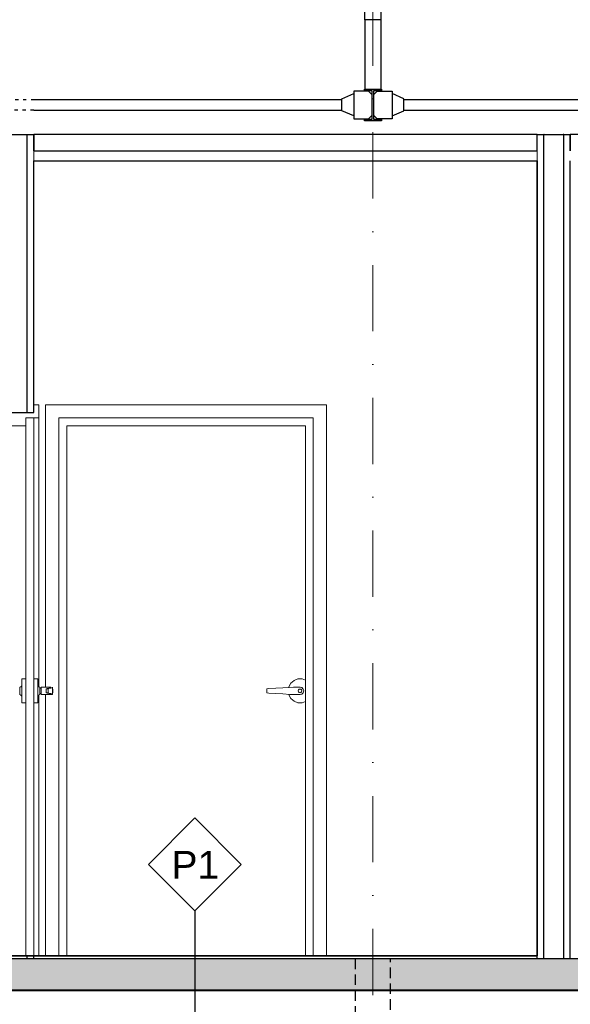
# Model space of a CAD drawing. Header units: millimetres. Extents: x -4835 to 23023, y -15404 to 3906.
# Tile 395 of 409: x 10232 to 10440, y 1614 to 1985. Entities that reach past the tile are written whole.
import ezdxf

# ---------------------------------------------------------------- set-up
doc = ezdxf.new("R2010")
doc.units = ezdxf.units.MM
for name, pattern in [('ACAD_ISO03W100', [30, 12, -18]), ('DASHDOT', [1, 0.5, -0.25, 0, -0.25]), ('JIS_02_1.0', [2, 1, -1]), ('JIS_02_2.0', [3, 2, -1])]:
    doc.linetypes.add(name, pattern=pattern)
doc.layers.get('0').update_dxf_attribs({"lineweight": 9})
doc.layers.add('-AGP1_hatch', color=7, linetype='Continuous', lineweight=5, true_color=0x595959)
doc.layers.add('a___wymiary', color=7, linetype='Continuous', lineweight=5, true_color=0x666666)
for name, color, linetype, lineweight in [('-AGP1_OSIE', 2, 'DASHDOT', 9), ('a___cienka___0.15', 10, 'Continuous', 15), ('a___przekrojowa___0.5', 7, 'Continuous', 25), ('a___widokowa_0.25', 130, 'Continuous', 25), ('drzwi', 30, 'Continuous', 13)]:
    doc.layers.add(name, color=color, linetype=linetype, lineweight=lineweight)
for name, color, linetype in [('Budowlane - Fundamenty - Izolacja Pozioma', 7, 'Continuous'), ('Budowlane - Opisy', 7, 'Continuous'), ('Budowlane - Posadzka', 7, 'Continuous'), ('Budowlane - Sciany Wew', 7, 'Continuous'), ('Budowlane - Sufit', 7, 'Continuous'), ('struktura', 7, 'Continuous')]:
    doc.layers.add(name, color=color, linetype=linetype)
doc.styles.add('ARIAL', font='arial.ttf', dxfattribs={"width": 0.8})
doc.styles.add('GENERATED_STYLE_2', font='ARIAL.TTF', dxfattribs={"width": 0.999153})
doc.dimstyles.new('1_50', dxfattribs={"dimtxt": 9, "dimasz": 5, "dimexe": 1.25, "dimexo": 0.625, "dimgap": 1.5, "dimtad": 1, "dimdec": 3, "dimrnd": 0.5, "dimdsep": 46, "dimtxsty": 'ARIAL', "dimblk": 'znacznik', "dimcen": 1.5, "dimse1": 1, "dimse2": 1, "dimclrd": 6, "dimclrt": 6, "dimazin": 0, "dimtfac": 1, "dimtdec": 3, "dimtmove": 0, "dimatfit": 3, "dimldrblk": 'znacznik', "dimfxl": 1, "dimarcsym": 0})

# ---------------------------------------------------------------- blocks, each defined once
blk = doc.blocks.new('znacznik')
at = {"layer": 'a___wymiary'}
for p, q in [((0, 1.394), (0, -1.394)), ((1.394, 0), (-1.394, 0))]:
    blk.add_line(p, q, dxfattribs=at)
at = {"layer": 'a___wymiary', "const_width": 0.2}
blk.add_lwpolyline([(0.876, 0.876), (-0.876, -0.876)], dxfattribs=at)
blk = doc.blocks.new('*D620')
at = {"layer": 'a___wymiary', "color": 6, "lineweight": -2}
blk.add_line((10177.24, 1946.96), (10177.24, 2064.11), dxfattribs=at)
at = {"layer": 'Defpoints', "color": 0}
for p in [(10177.24, 2069.11), (10417.97, 2069.11), (10199.54, 1941.96)]:
    blk.add_point(p, dxfattribs=at)
at = {"layer": 'a___wymiary', "color": 6, "linetype": 'ByBlock', "lineweight": -2, "xscale": 5, "yscale": 5, "zscale": 5}
for p, rotation in [((10177.24, 2069.11), 90), ((10177.24, 1941.96), 270)]:
    blk.add_blockref('znacznik', p, dxfattribs=dict(at, rotation=rotation))
at = {"layer": 'a___wymiary', "color": 6, "insert": (10171.23, 1990.29), "char_height": 9, "attachment_point": 5, "rotation": 90, "style": 'ARIAL'}
blk.add_mtext('127', dxfattribs=at)
blk = doc.blocks.new('osie p 2')
at = {"layer": '-AGP1_OSIE', "ltscale": 50}
blk.add_line((11924.06, -275.62), (11924.06, -1120.04), dxfattribs=at)
blk.add_line((11924.06, -275.62), (11924.06, -1120.04), dxfattribs=at)

msp = doc.modelspace()

# ---------------------------------------------------------------- hatches: boundary and pattern name
at = {"layer": '-AGP1_hatch', "ltscale": 5e-05}
h = msp.add_hatch(dxfattribs=at)
h.set_pattern_fill('ANSI33', color=256, style=0)
h.set_pattern_definition([(45, (-3124.163, -2415.947), (-4.490128, 4.490128), []), (45, (-3119.6726, -2415.947), (-4.490128, 4.490128), [3.175, -1.5875])])
h.paths.add_polyline_path([(9984.8958, 1630.9565), (11466.7958, 1630.9589), (11466.7958, 1618.8589), (9984.8958, 1618.8565)])

# ---------------------------------------------------------------- linework, layer by layer
at = {"layer": 'a___cienka___0.15'}
for p, q in [((10237.7958, 1931.9565), (10237.7958, 1935.7565)), ((10427.7937, 1931.9565), (10427.7937, 1935.7565))]:
    msp.add_line(p, q, dxfattribs=at)
at = {"layer": 'a___przekrojowa___0.5'}
for p, q in [((10225.2958, 1941.9565), (10237.7958, 1941.9565)), ((10237.7958, 1941.9565), (10237.7958, 1935.7565)), ((10427.7937, 1935.7565), (10427.7937, 1941.9565)), ((10427.7937, 1941.9565), (10440.2937, 1941.9565)), ((10440.2937, 1941.9565), (10440.2937, 1935.7565)), ((10237.7958, 1935.7565), (10427.7937, 1935.7565)), ((10237.7958, 1836.9565), (10237.7958, 1931.9565)), ((10237.7958, 1931.9565), (10427.7937, 1931.9565)), ((10427.7937, 1931.9565), (10427.7937, 1631.9565)), ((10227.7958, 1836.9565), (10237.7958, 1836.9565)), ((10427.7937, 1631.9565), (10007.2958, 1631.9565))]:
    msp.add_line(p, q, dxfattribs=at)
msp.add_lwpolyline([(10362.7958, 1993.2768), (10368.7958, 1993.2768), (10368.7958, 1985.1855), (10362.7958, 1985.1855)], close=True, dxfattribs=at)
msp.add_lwpolyline([(10362.5958, 1959.0565), (10368.9958, 1959.0565), (10368.9958, 1958.4265), (10366.0158, 1958.4265), (10366.0158, 1947.6865), (10368.9958, 1947.6865), (10368.9958, 1947.0565), (10362.5958, 1947.0565), (10362.5958, 1947.6865), (10365.5758, 1947.6865), (10365.5758, 1958.4265), (10362.5958, 1958.4265), (10362.5958, 1959.0565)], dxfattribs=at)
at = {"layer": 'a___widokowa_0.25'}
for p, q in [((10362.7958, 1985.1855), (10362.7958, 1959.0565)), ((10368.7958, 1985.1855), (10368.7958, 1959.0565)), ((10237.7958, 1955.1765), (10354.0758, 1955.1765)), ((10377.5158, 1955.1765), (10714.0758, 1955.1765)), ((10237.7958, 1951.1765), (10354.0758, 1951.1765)), ((10377.5158, 1951.1765), (10714.0758, 1951.1765))]:
    msp.add_line(p, q, dxfattribs=at)
at = {"layer": 'a___widokowa_0.25', "linetype": 'ACAD_ISO03W100', "ltscale": 0.1}
for p, q in [((10227.7958, 1955.1765), (10237.7958, 1955.1765)), ((10237.7958, 1951.1765), (10227.7958, 1951.1765))]:
    msp.add_line(p, q, dxfattribs=at)
at = {"layer": 'a___widokowa_0.25', "linetype": 'JIS_02_2.0', "ltscale": 2}
for p, q in [((10359.1293, 1630.9565), (10359.1293, 1593.5565)), ((10372.4293, 1593.5565), (10372.4293, 1630.9565))]:
    msp.add_line(p, q, dxfattribs=at)
at = {"layer": 'a___widokowa_0.25'}
for points in [[(10358.5758, 1948.9265), (10354.0758, 1950.9265), (10354.0758, 1955.4265), (10358.5758, 1957.4265)], [(10365.5758, 1956.9065), (10364.1758, 1958.3065), (10358.5758, 1958.3065), (10358.5758, 1947.8065), (10364.1758, 1947.8065), (10365.5758, 1949.2065)], [(10366.0158, 1956.9065), (10367.4158, 1958.3065), (10373.0158, 1958.3065), (10373.0158, 1947.8065), (10367.4158, 1947.8065), (10366.0158, 1949.2065)], [(10373.0158, 1948.9265), (10377.5158, 1950.9265), (10377.5158, 1955.4265), (10373.0158, 1957.4265)]]:
    msp.add_lwpolyline(points, dxfattribs=at)
at = {"layer": 'a___widokowa_0.25', "linetype": 'JIS_02_1.0', "const_width": 0.2}
msp.add_lwpolyline([(9984.6965, 1618.8565), (11466.9958, 1618.8565)], dxfattribs=at)
at = {"layer": 'Budowlane - Fundamenty - Izolacja Pozioma'}
msp.add_line((10976.2665, 1618.9565), (9984.8958, 1618.9565), dxfattribs=at)
at = {"layer": 'Budowlane - Opisy'}
for p, q in [((10298.6296, 1683.9786), (10281.1296, 1666.4786)), ((10316.1296, 1666.4786), (10298.6296, 1683.9786)), ((10281.1296, 1666.4786), (10298.6296, 1648.9786)), ((10298.6296, 1648.9786), (10316.1296, 1666.4786)), ((10298.6296, 1648.9786), (10298.6296, 1581.4842))]:
    msp.add_line(p, q, dxfattribs=at)
at = {"layer": 'Budowlane - Posadzka'}
msp.add_line((10007.2958, 1631.9565), (10427.7937, 1631.9565), dxfattribs=at)
at = {"layer": 'Budowlane - Sciany Wew'}
for p, q in [((10237.7958, 1935.7565), (10237.7958, 1941.9565)), ((10427.7937, 1941.9565), (10430.2937, 1941.9565)), ((10427.7937, 1935.7565), (10427.7937, 1941.9565)), ((10427.7937, 1941.9565), (10429.0437, 1941.9565)), ((10429.0437, 1941.9565), (10430.2937, 1941.9565)), ((10430.4604, 1941.9565), (10430.2937, 1941.9565)), ((10430.2937, 1941.9565), (10437.7937, 1941.9565)), ((10430.4604, 1941.9565), (10437.627, 1941.9565)), ((10437.7937, 1941.9565), (10437.627, 1941.9565)), ((10437.7937, 1941.9565), (10440.2937, 1941.9565)), ((10437.7937, 1941.9565), (10439.0437, 1941.9565)), ((10439.0437, 1941.9565), (10440.2937, 1941.9565)), ((10440.2937, 1935.7565), (10440.2937, 1941.9565)), ((10237.7958, 1836.9565), (10237.7958, 1931.9565)), ((10235.2958, 1836.9565), (10236.5458, 1836.9565)), ((10236.5458, 1836.9565), (10237.7958, 1836.9565))]:
    msp.add_line(p, q, dxfattribs=at)
at = {"layer": 'Budowlane - Sufit'}
for p, q in [((10237.7958, 1935.7565), (10427.7937, 1935.7565)), ((10237.7958, 1931.9565), (10427.7937, 1931.9565))]:
    msp.add_line(p, q, dxfattribs=at)
at = {"layer": 'drzwi'}
for p, q in [((10237.7958, 1839.9565), (10239.6958, 1839.9565)), ((10237.7958, 1836.9565), (10237.7958, 1839.9565)), ((10239.6958, 1834.9565), (10239.6958, 1839.9565)), ((10242.2958, 1733.3565), (10242.2958, 1839.9565)), ((10242.2958, 1839.9565), (10348.2958, 1839.9565)), ((10348.2958, 1839.9565), (10348.2958, 1631.9565)), ((10235.2958, 1836.9565), (10237.7958, 1836.9565)), ((10234.7958, 1834.9565), (10237.7958, 1834.9565)), ((10234.7958, 1631.9565), (10234.7958, 1834.9565)), ((10234.7958, 1831.9565), (10234.7958, 1834.9565)), ((10234.7958, 1834.9565), (10237.7958, 1834.9565)), ((10237.7958, 1631.9565), (10237.7958, 1834.9565)), ((10237.7958, 1834.9565), (10239.6958, 1834.9565)), ((10239.6958, 1733.5049), (10239.6958, 1834.9565)), ((10247.2958, 1834.9565), (10247.2958, 1631.9565)), ((10343.2958, 1834.9565), (10247.2958, 1834.9565)), ((10343.2958, 1631.9565), (10343.2958, 1834.9565)), ((10227.7958, 1831.9565), (10234.7958, 1831.9565)), ((10250.2958, 1631.9565), (10250.2958, 1831.9565)), ((10250.2958, 1831.9565), (10340.2958, 1831.9565)), ((10340.2958, 1831.9565), (10340.2958, 1631.9565)), ((10233.2958, 1735.8969), (10233.2958, 1736.4374)), ((10233.2958, 1736.4374), (10233.3058, 1736.4374)), ((10233.2958, 1734.8812), (10233.2958, 1735.8969)), ((10233.3058, 1736.4374), (10234.7958, 1736.4374)), ((10239.2858, 1736.4374), (10237.7958, 1736.4374)), ((10239.2958, 1736.4374), (10239.2858, 1736.4374)), ((10239.2958, 1735.8969), (10239.2958, 1736.4374)), ((10239.2958, 1734.8812), (10239.2958, 1735.8969)), ((10334.8103, 1734.8812), (10336.0208, 1735.8969)), ((10336.0208, 1735.8969), (10337.5057, 1736.4374)), ((10337.5057, 1736.4374), (10339.0859, 1736.4374)), ((10339.0859, 1736.4374), (10340.2958, 1735.997)), ((10232.4958, 1733.3352), (10232.9458, 1733.5261)), ((10232.4958, 1733.169), (10232.4958, 1733.3352)), ((10232.4958, 1732.8564), (10232.4958, 1733.169)), ((10232.4958, 1732.4353), (10232.4958, 1732.8564)), ((10232.4958, 1731.9565), (10232.4958, 1732.4353)), ((10232.4958, 1731.4777), (10232.4958, 1731.9565)), ((10232.9458, 1733.5261), (10233.202, 1733.7784)), ((10233.202, 1733.7784), (10233.2958, 1734.1231)), ((10233.2958, 1733.5127), (10233.2958, 1734.8812)), ((10233.2958, 1731.9565), (10233.2958, 1733.5127)), ((10233.2958, 1730.4003), (10233.2958, 1731.9565)), ((10239.2958, 1733.5127), (10239.2958, 1734.8812)), ((10239.3896, 1733.7784), (10239.2958, 1734.1231)), ((10239.2958, 1731.9565), (10239.2958, 1733.5127)), ((10239.2958, 1730.4003), (10239.2958, 1731.9565)), ((10239.6458, 1733.5261), (10239.3896, 1733.7784)), ((10240.0958, 1733.3352), (10239.6458, 1733.5261)), ((10240.0958, 1733.169), (10240.0958, 1733.3352)), ((10240.0958, 1732.8564), (10240.0958, 1733.169)), ((10240.0958, 1732.9565), (10240.5958, 1732.9565)), ((10240.0958, 1732.4353), (10240.0958, 1732.8564)), ((10240.0958, 1731.9565), (10240.0958, 1732.4353)), ((10240.0958, 1731.4777), (10240.0958, 1731.9565)), ((10240.5958, 1733.1565), (10240.5958, 1733.3565)), ((10240.5958, 1733.3565), (10244.1958, 1733.3565)), ((10240.5958, 1732.8546), (10240.5958, 1733.1565)), ((10240.5958, 1732.2884), (10240.5958, 1732.8546)), ((10240.5958, 1731.6246), (10240.5958, 1732.2884)), ((10242.548, 1732.7565), (10242.8346, 1732.8067)), ((10242.548, 1731.1565), (10242.548, 1732.7565)), ((10242.548, 1732.7565), (10243.2096, 1732.7565)), ((10242.8346, 1732.8067), (10243.5126, 1732.9638)), ((10243.2096, 1732.7565), (10243.5028, 1732.8067)), ((10243.2096, 1731.1565), (10243.2096, 1732.7565)), ((10243.5028, 1732.8067), (10244.1966, 1732.9638)), ((10243.5126, 1732.9638), (10243.9675, 1733.1209)), ((10243.9675, 1733.1209), (10244.1958, 1733.278)), ((10244.1958, 1733.278), (10244.1958, 1733.3565)), ((10244.1966, 1732.9638), (10244.6621, 1733.1209)), ((10244.6621, 1733.1209), (10244.8958, 1733.278)), ((10244.8958, 1733.278), (10244.8958, 1733.3565)), ((10244.8958, 1730.6351), (10244.8958, 1733.278)), ((10244.8958, 1732.6565), (10244.9958, 1732.6565)), ((10244.9958, 1732.5627), (10244.9958, 1732.6565)), ((10244.9958, 1732.3065), (10244.9958, 1732.5627)), ((10244.9958, 1731.9565), (10244.9958, 1732.3065)), ((10244.9958, 1731.6065), (10244.9958, 1731.9565)), ((10325.7497, 1732.7565), (10326.5553, 1732.8067)), ((10325.7497, 1731.1565), (10325.7497, 1732.7565)), ((10326.5553, 1732.8067), (10329.1448, 1732.9638)), ((10329.1448, 1732.9638), (10331.7848, 1733.1209)), ((10331.7848, 1733.1209), (10334.4554, 1733.278)), ((10333.9738, 1733.2496), (10334.0202, 1733.5127)), ((10334.0202, 1733.5127), (10334.8103, 1734.8812)), ((10334.4554, 1733.278), (10335.7958, 1733.3565)), ((10335.791, 1733.3562), (10335.7958, 1733.3565)), ((10335.7958, 1733.3565), (10338.2958, 1733.3565)), ((10337.5958, 1731.9565), (10337.6896, 1732.3065)), ((10337.6896, 1731.6065), (10337.5958, 1731.9565)), ((10337.6896, 1732.3065), (10337.9458, 1732.5627)), ((10337.9458, 1732.5627), (10338.2958, 1732.6565)), ((10338.2958, 1733.3565), (10338.9958, 1733.169)), ((10338.2958, 1732.6565), (10338.6458, 1732.5627)), ((10338.6458, 1732.5627), (10338.902, 1732.3065)), ((10338.902, 1732.3065), (10338.9958, 1731.9565)), ((10338.9958, 1731.9565), (10338.902, 1731.6065)), ((10338.9958, 1733.169), (10339.5082, 1732.6565)), ((10339.5082, 1732.6565), (10339.6958, 1731.9565)), ((10339.6958, 1731.9565), (10339.5082, 1731.2565)), ((10232.4958, 1731.0566), (10232.4958, 1731.4777)), ((10232.4958, 1730.7441), (10232.4958, 1731.0566)), ((10232.4958, 1730.5778), (10232.4958, 1730.7441)), ((10232.4958, 1730.5778), (10232.9458, 1730.3869)), ((10232.9458, 1730.3869), (10233.202, 1730.1346)), ((10233.202, 1730.1346), (10233.2958, 1729.7899)), ((10233.2958, 1729.0318), (10233.2958, 1730.4003)), ((10233.2958, 1728.0161), (10233.2958, 1729.0318)), ((10239.2958, 1729.0318), (10239.2958, 1730.4003)), ((10239.3896, 1730.1346), (10239.2958, 1729.7899)), ((10239.2958, 1728.0161), (10239.2958, 1729.0318)), ((10239.6458, 1730.3869), (10239.3896, 1730.1346)), ((10240.0958, 1730.5778), (10239.6458, 1730.3869)), ((10239.6958, 1631.9565), (10239.6958, 1730.4082)), ((10240.0958, 1731.0566), (10240.0958, 1731.4777)), ((10240.0958, 1730.7441), (10240.0958, 1731.0566)), ((10240.0958, 1730.9565), (10240.5958, 1730.9565)), ((10240.0958, 1730.5778), (10240.0958, 1730.7441)), ((10240.5958, 1731.0584), (10240.5958, 1731.6246)), ((10240.5958, 1730.7565), (10240.5958, 1731.0584)), ((10240.5958, 1730.5565), (10240.5958, 1730.7565)), ((10240.5958, 1730.5565), (10244.1958, 1730.5565)), ((10242.2958, 1631.9565), (10242.2958, 1730.5565)), ((10242.8346, 1731.1063), (10242.548, 1731.1565)), ((10242.548, 1731.1565), (10243.2096, 1731.1565)), ((10243.5126, 1730.9492), (10242.8346, 1731.1063)), ((10243.5028, 1731.1063), (10243.2096, 1731.1565)), ((10244.1966, 1730.9492), (10243.5028, 1731.1063)), ((10243.9675, 1730.7921), (10243.5126, 1730.9492)), ((10244.1958, 1730.6351), (10243.9675, 1730.7921)), ((10244.1958, 1730.5565), (10244.1958, 1730.6351)), ((10244.1958, 1730.5565), (10244.8958, 1730.5565)), ((10244.6621, 1730.7921), (10244.1966, 1730.9492)), ((10244.8958, 1730.6351), (10244.6621, 1730.7921)), ((10244.8958, 1731.2565), (10244.9958, 1731.2565)), ((10244.8958, 1730.5565), (10244.8958, 1730.6351)), ((10244.9958, 1731.3503), (10244.9958, 1731.6065)), ((10244.9958, 1731.2565), (10244.9958, 1731.3503)), ((10326.5553, 1731.1063), (10325.7497, 1731.1565)), ((10329.1448, 1730.9492), (10326.5553, 1731.1063)), ((10331.7848, 1730.7921), (10329.1448, 1730.9492)), ((10334.4554, 1730.6351), (10331.7848, 1730.7921)), ((10334.0202, 1730.4003), (10333.9738, 1730.6634)), ((10334.8103, 1729.0318), (10334.0202, 1730.4003)), ((10335.7958, 1730.5565), (10334.4554, 1730.6351)), ((10336.0208, 1728.0161), (10334.8103, 1729.0318)), ((10338.2958, 1730.5565), (10335.7958, 1730.5565)), ((10337.9458, 1731.3503), (10337.6896, 1731.6065)), ((10338.2958, 1731.2565), (10337.9458, 1731.3503)), ((10338.6458, 1731.3503), (10338.2958, 1731.2565)), ((10338.9958, 1730.7441), (10338.2958, 1730.5565)), ((10338.902, 1731.6065), (10338.6458, 1731.3503)), ((10339.5082, 1731.2565), (10338.9958, 1730.7441)), ((10233.2958, 1727.4756), (10233.2958, 1728.0161)), ((10233.2958, 1727.4756), (10233.3058, 1727.4756)), ((10233.3058, 1727.4756), (10234.7958, 1727.4756)), ((10239.2858, 1727.4756), (10237.7958, 1727.4756)), ((10239.2958, 1727.4756), (10239.2858, 1727.4756)), ((10239.2958, 1727.4756), (10239.2958, 1728.0161)), ((10337.5057, 1727.4756), (10336.0208, 1728.0161)), ((10339.0859, 1727.4756), (10337.5057, 1727.4756)), ((10340.2958, 1727.916), (10339.0859, 1727.4756))]:
    msp.add_line(p, q, dxfattribs=at)
at = {"layer": 'struktura'}
for p, q in [((10235.2958, 1836.9565), (10235.2958, 1941.9565)), ((10235.2958, 1836.9565), (10235.2958, 1941.9565)), ((10427.7937, 1941.9565), (10237.7958, 1941.9565)), ((10430.2937, 1630.9565), (10430.2937, 1941.9565)), ((10430.2937, 1630.9565), (10430.2937, 1941.9565)), ((10437.7937, 1630.9565), (10437.7937, 1941.9565)), ((10437.7937, 1630.9565), (10437.7937, 1941.9565)), ((10452.7958, 1941.9565), (10440.2937, 1941.9565)), ((10427.7937, 1630.9565), (10427.7937, 1931.9565)), ((10440.2937, 1630.9565), (10440.2937, 1931.9565)), ((10230.2958, 1631.9565), (10235.2958, 1631.9565)), ((10234.7958, 1631.9565), (10237.7958, 1631.9565)), ((10235.2958, 1631.9565), (10236.5458, 1631.9565)), ((10235.2958, 1630.9565), (10235.2958, 1631.9565)), ((10235.2958, 1630.9565), (10235.2958, 1631.9565)), ((10236.5458, 1631.9565), (10237.7958, 1631.9565)), ((10237.7958, 1630.9565), (10237.7958, 1631.9565)), ((10427.7937, 1630.9565), (10427.7937, 1631.9565)), ((9984.7958, 1630.9565), (10725.2958, 1630.9565)), ((10007.2958, 1630.9565), (10427.7937, 1630.9565)), ((10230.2958, 1630.9565), (10235.2958, 1630.9565)), ((10235.2958, 1630.9565), (10236.5458, 1630.9565)), ((10236.5458, 1630.9565), (10237.7958, 1630.9565)), ((10427.7937, 1630.9565), (10429.0437, 1630.9565)), ((10429.0437, 1630.9565), (10430.2937, 1630.9565)), ((10430.2937, 1630.9565), (10437.7937, 1630.9565)), ((10437.7937, 1630.9565), (10439.0437, 1630.9565)), ((10439.0437, 1630.9565), (10440.2937, 1630.9565)), ((10976.2665, 1618.7565), (9984.8958, 1618.7565)), ((11466.8958, 1618.7565), (9984.8958, 1618.7565))]:
    msp.add_line(p, q, dxfattribs=at)

# ---------------------------------------------------------------- block references
at = {"xscale": -1}
msp.add_blockref('osie p 2', (22289.8511, 2518.9821), dxfattribs=at)

# ---------------------------------------------------------------- texts
at = {"layer": 'Budowlane - Opisy', "insert": (10289.823, 1661.0599), "char_height": 10.5, "attachment_point": 7, "style": 'GENERATED_STYLE_2'}
msp.add_mtext('P1', dxfattribs=at)

# ---------------------------------------------------------------- dimensions: what is measured, and where the dimension line sits
at = {"layer": 'a___wymiary'}
dim = msp.add_linear_dim(base=(10177.2438, 2069.1084), p1=(10199.5354, 1941.9565), p2=(10417.9739, 2069.1084), angle=90, dimstyle='1_50', override={"dimtmove": 1}, dxfattribs=at)
dim.commit()
dim.dimension.update_dxf_attribs({"geometry": '*D620', "text_midpoint": (10177.2438, 1990.2915), "dimtype": 160})

doc.saveas('drawing.dxf')
